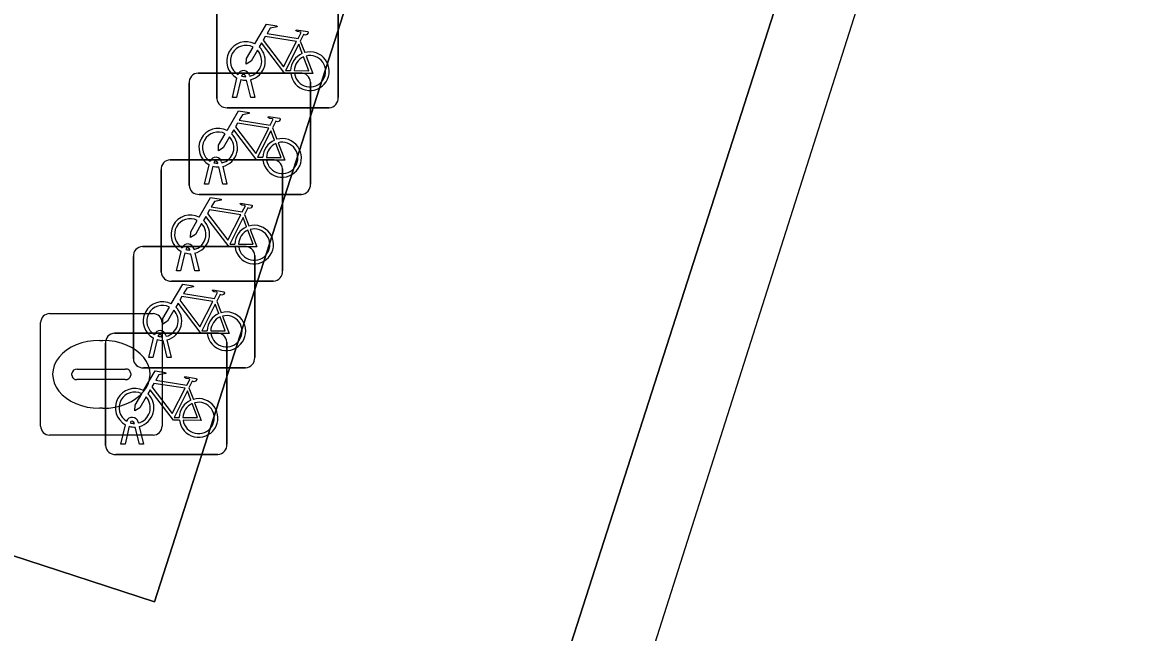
# Model space of a CAD drawing. Extents: x 160675 to 161153, y 383241 to 383714.
# Drawn here: x 161094.46 to 161103.7, y 383366.49 to 383371.52 of the extents above; entities that cross this region are included whole.
import ezdxf

# ---------------------------------------------------------------- set-up
doc = ezdxf.new("R2010")
doc.units = 0
for name, color, linetype in [('IMGEO_Berm_groen', 7, 'Continuous'), ('IMGEO_Fietsenrek', 7, 'Continuous'), ('IMGEO_Rijbaan_lokaal_open', 7, 'Continuous'), ('IMGEO_Rioolput', 7, 'Continuous'), ('IMGEO_Voetpad_open', 7, 'Continuous')]:
    doc.layers.add(name, color=color, linetype=linetype)

msp = doc.modelspace()

# ---------------------------------------------------------------- linework, layer by layer
at = {"layer": 'IMGEO_Berm_groen'}
msp.add_lwpolyline([(161103.103, 383379.257), (161097.142, 383381.223), (161096.168, 383378.107), (161098.896, 383377.19), (161095.543, 383366.745), (161092.79, 383367.643), (161090.169, 383359.505), (161096.146, 383357.606)], close=True, dxfattribs=at)
at = {"layer": 'IMGEO_Fietsenrek'}
for p, q in [((161097.0555, 383371.7391), (161097.0555, 383370.8982)), ((161097.0555, 383370.8982), (161097.0555, 383371.7391)), ((161096.0565, 383370.8889), (161096.0565, 383371.7298)), ((161096.0565, 383371.7298), (161096.0565, 383370.8889)), ((161096.7432, 383371.3632), (161096.7795, 383371.268)), ((161095.9019, 383371.0995), (161096.7428, 383371.0995)), ((161096.7428, 383371.0995), (161095.9019, 383371.0995)), ((161095.8275, 383370.1749), (161095.8275, 383371.0158)), ((161095.8275, 383371.0158), (161095.8275, 383370.1749)), ((161096.1835, 383370.8983), (161096.2218, 383371.0583)), ((161096.2522, 383371.0461), (161096.2169, 383370.8983)), ((161096.2939, 383371.0699), (161096.2929, 383371.0742)), ((161096.335, 383370.8983), (161096.3011, 383371.04)), ((161096.3246, 383371.0814), (161096.3264, 383371.0735)), ((161096.3334, 383371.0443), (161096.3684, 383370.8983)), ((161096.8265, 383371.0251), (161096.8265, 383370.1842)), ((161096.8265, 383370.1842), (161096.8265, 383371.0251)), ((161096.9811, 383370.8145), (161096.1402, 383370.8145)), ((161096.1402, 383370.8145), (161096.9811, 383370.8145)), ((161096.2169, 383370.8983), (161096.1835, 383370.8983)), ((161096.3684, 383370.8983), (161096.335, 383370.8983)), ((161096.5142, 383370.6492), (161096.5505, 383370.554)), ((161095.6719, 383370.3855), (161096.5128, 383370.3855)), ((161096.5128, 383370.3855), (161095.6719, 383370.3855)), ((161096.0649, 383370.3559), (161096.0639, 383370.3602)), ((161096.0956, 383370.3674), (161096.0974, 383370.3595)), ((161095.5975, 383369.4609), (161095.5975, 383370.3018)), ((161095.5975, 383370.3018), (161095.5975, 383369.4609)), ((161095.9545, 383370.1843), (161095.9928, 383370.3443)), ((161096.0232, 383370.3321), (161095.9879, 383370.1843)), ((161096.106, 383370.1843), (161096.0721, 383370.326)), ((161096.1044, 383370.3303), (161096.1394, 383370.1843)), ((161096.5965, 383370.3111), (161096.5965, 383369.4702)), ((161096.5965, 383369.4702), (161096.5965, 383370.3111)), ((161095.9879, 383370.1843), (161095.9545, 383370.1843)), ((161096.1394, 383370.1843), (161096.106, 383370.1843)), ((161096.7521, 383370.1005), (161095.9112, 383370.1005)), ((161095.9112, 383370.1005), (161096.7521, 383370.1005)), ((161096.2842, 383369.9352), (161096.3205, 383369.84)), ((161095.4429, 383369.6715), (161096.2838, 383369.6715)), ((161096.2838, 383369.6715), (161095.4429, 383369.6715)), ((161095.7245, 383369.4703), (161095.7628, 383369.6303)), ((161095.7932, 383369.6181), (161095.7579, 383369.4703)), ((161095.8349, 383369.6419), (161095.8339, 383369.6462)), ((161095.876, 383369.4703), (161095.8421, 383369.612)), ((161095.8656, 383369.6534), (161095.8674, 383369.6455)), ((161095.8744, 383369.6163), (161095.9094, 383369.4703)), ((161095.3685, 383368.7469), (161095.3685, 383369.5878)), ((161095.3685, 383369.5878), (161095.3685, 383368.7469)), ((161096.3675, 383369.5971), (161096.3675, 383368.7562)), ((161096.3675, 383368.7562), (161096.3675, 383369.5971)), ((161095.7579, 383369.4703), (161095.7245, 383369.4703)), ((161095.9094, 383369.4703), (161095.876, 383369.4703)), ((161096.5221, 383369.3865), (161095.6812, 383369.3865)), ((161095.6812, 383369.3865), (161096.5221, 383369.3865)), ((161096.0552, 383369.2212), (161096.0915, 383369.126)), ((161095.1395, 383368.0329), (161095.1395, 383368.8738)), ((161095.1395, 383368.8738), (161095.1395, 383368.0329)), ((161095.2139, 383368.9575), (161096.0548, 383368.9575)), ((161096.0548, 383368.9575), (161095.2139, 383368.9575)), ((161095.4955, 383368.7563), (161095.5338, 383368.9163)), ((161095.5642, 383368.9041), (161095.5289, 383368.7563)), ((161095.6059, 383368.9279), (161095.6049, 383368.9322)), ((161095.647, 383368.7563), (161095.6131, 383368.898)), ((161095.6366, 383368.9394), (161095.6384, 383368.9315)), ((161095.6454, 383368.9023), (161095.6804, 383368.7563)), ((161096.1385, 383368.8831), (161096.1385, 383368.0422)), ((161096.1385, 383368.0422), (161096.1385, 383368.8831)), ((161095.5289, 383368.7563), (161095.4955, 383368.7563)), ((161095.6804, 383368.7563), (161095.647, 383368.7563)), ((161096.2931, 383368.6725), (161095.4522, 383368.6725)), ((161095.4522, 383368.6725), (161096.2931, 383368.6725)), ((161095.8262, 383368.5072), (161095.8625, 383368.412)), ((161095.4076, 383368.2254), (161095.4094, 383368.2175)), ((161095.2665, 383368.0423), (161095.3048, 383368.2023)), ((161095.3352, 383368.1901), (161095.2999, 383368.0423)), ((161095.3769, 383368.2139), (161095.3759, 383368.2182)), ((161095.418, 383368.0423), (161095.3841, 383368.184)), ((161095.4164, 383368.1883), (161095.4514, 383368.0423)), ((161095.2999, 383368.0423), (161095.2665, 383368.0423)), ((161095.4514, 383368.0423), (161095.418, 383368.0423)), ((161096.0641, 383367.9585), (161095.2232, 383367.9585)), ((161095.2232, 383367.9585), (161096.0641, 383367.9585))]:
    msp.add_line(p, q, dxfattribs=at)
for points in [[(161096.3691, 383371.3402), (161096.4638, 383371.5037), (161096.55, 383371.4899), (161096.5517, 383371.4812), (161096.4956, 383371.4703), (161096.4694, 383371.425), (161096.7246, 383371.3842)], [(161096.7117, 383371.359), (161096.4549, 383371.4), (161096.4382, 383371.3712), (161096.6052, 383371.1509), (161096.7117, 383371.359)], [(161096.7246, 383371.3842), (161096.7496, 383371.433), (161096.7445, 383371.437), (161096.7213, 383371.4407), (161096.7086, 383371.4482), (161096.7076, 383371.4513), (161096.7098, 383371.4559), (161096.8046, 383371.4408), (161096.8069, 383371.4305), (161096.7975, 383371.4181), (161096.7851, 383371.4117), (161096.7706, 383371.4179), (161096.7432, 383371.3632)], [(161096.3898, 383371.2877), (161096.3382, 383371.1985), (161096.2983, 383371.1725), (161096.2995, 383371.22), (161096.354, 383371.3142)], [(161096.6648, 383371.0955), (161096.6151, 383371.0956), (161096.4244, 383371.3473), (161096.4054, 383371.3145)], [(161096.7597, 383371.261), (161096.7304, 383371.3378), (161096.621, 383371.1197), (161096.6637, 383371.1196)], [(161096.6937, 383371.1195), (161096.8136, 383371.1193), (161096.7704, 383371.2329)], [(161096.7902, 383371.2398), (161096.8452, 383371.0952), (161096.6951, 383371.0955)], [(161096.1401, 383370.6262), (161096.2348, 383370.7897), (161096.321, 383370.7759), (161096.3227, 383370.7672), (161096.2666, 383370.7563), (161096.2404, 383370.711), (161096.4956, 383370.6702)], [(161096.4956, 383370.6702), (161096.5206, 383370.719), (161096.5155, 383370.723), (161096.4923, 383370.7267), (161096.4796, 383370.7342), (161096.4786, 383370.7373), (161096.4808, 383370.7419), (161096.5756, 383370.7268), (161096.5779, 383370.7165), (161096.5685, 383370.7041), (161096.5561, 383370.6977), (161096.5416, 383370.7039), (161096.5142, 383370.6492)], [(161096.4358, 383370.3815), (161096.3861, 383370.3816), (161096.1954, 383370.6333), (161096.1764, 383370.6005)], [(161096.4827, 383370.645), (161096.2259, 383370.686), (161096.2092, 383370.6572), (161096.3762, 383370.4369), (161096.4827, 383370.645)], [(161096.1608, 383370.5737), (161096.1092, 383370.4845), (161096.0693, 383370.4585), (161096.0705, 383370.506), (161096.125, 383370.6002)], [(161096.5307, 383370.547), (161096.5014, 383370.6238), (161096.392, 383370.4057), (161096.4347, 383370.4056)], [(161096.4647, 383370.4055), (161096.5846, 383370.4053), (161096.5414, 383370.5189)], [(161096.5612, 383370.5258), (161096.6162, 383370.3812), (161096.4661, 383370.3815)], [(161095.9101, 383369.9122), (161096.0048, 383370.0757), (161096.091, 383370.0619), (161096.0927, 383370.0532), (161096.0366, 383370.0423), (161096.0104, 383369.997), (161096.2656, 383369.9562)], [(161096.2656, 383369.9562), (161096.2906, 383370.005), (161096.2855, 383370.009), (161096.2623, 383370.0127), (161096.2496, 383370.0202), (161096.2486, 383370.0233), (161096.2508, 383370.0279), (161096.3456, 383370.0128), (161096.3479, 383370.0025), (161096.3385, 383369.9901), (161096.3261, 383369.9837), (161096.3116, 383369.9899), (161096.2842, 383369.9352)], [(161095.9308, 383369.8597), (161095.8792, 383369.7705), (161095.8393, 383369.7445), (161095.8405, 383369.792), (161095.895, 383369.8862)], [(161096.2058, 383369.6675), (161096.1561, 383369.6676), (161095.9654, 383369.9193), (161095.9464, 383369.8865)], [(161096.2527, 383369.931), (161095.9959, 383369.972), (161095.9792, 383369.9432), (161096.1462, 383369.7229), (161096.2527, 383369.931)], [(161096.3007, 383369.833), (161096.2714, 383369.9098), (161096.162, 383369.6917), (161096.2047, 383369.6916)], [(161096.2347, 383369.6915), (161096.3546, 383369.6913), (161096.3114, 383369.8049)], [(161096.3312, 383369.8118), (161096.3862, 383369.6672), (161096.2361, 383369.6675)], [(161095.6811, 383369.1982), (161095.7758, 383369.3617), (161095.862, 383369.3479), (161095.8637, 383369.3392), (161095.8076, 383369.3283), (161095.7814, 383369.283), (161096.0366, 383369.2422)], [(161096.0237, 383369.217), (161095.7669, 383369.258), (161095.7502, 383369.2292), (161095.9172, 383369.0089), (161096.0237, 383369.217)], [(161096.0366, 383369.2422), (161096.0616, 383369.291), (161096.0565, 383369.295), (161096.0333, 383369.2987), (161096.0206, 383369.3062), (161096.0196, 383369.3093), (161096.0218, 383369.3139), (161096.1166, 383369.2988), (161096.1189, 383369.2885), (161096.1095, 383369.2761), (161096.0971, 383369.2697), (161096.0826, 383369.2759), (161096.0552, 383369.2212)], [(161095.7018, 383369.1457), (161095.6502, 383369.0565), (161095.6103, 383369.0305), (161095.6115, 383369.078), (161095.666, 383369.1722)], [(161095.9768, 383368.9535), (161095.9271, 383368.9536), (161095.7364, 383369.2053), (161095.7174, 383369.1725)], [(161096.0717, 383369.119), (161096.0424, 383369.1958), (161095.933, 383368.9777), (161095.9757, 383368.9776)], [(161096.0057, 383368.9775), (161096.1256, 383368.9773), (161096.0824, 383369.0909)], [(161096.1022, 383369.0978), (161096.1572, 383368.9532), (161096.0071, 383368.9535)], [(161095.4521, 383368.4842), (161095.5468, 383368.6477), (161095.633, 383368.6339), (161095.6347, 383368.6252), (161095.5786, 383368.6143), (161095.5524, 383368.569), (161095.8076, 383368.5282)], [(161095.8076, 383368.5282), (161095.8326, 383368.577), (161095.8275, 383368.581), (161095.8043, 383368.5847), (161095.7916, 383368.5922), (161095.7906, 383368.5953), (161095.7928, 383368.5999), (161095.8876, 383368.5848), (161095.8899, 383368.5745), (161095.8805, 383368.5621), (161095.8681, 383368.5557), (161095.8536, 383368.5619), (161095.8262, 383368.5072)], [(161095.7947, 383368.503), (161095.5379, 383368.544), (161095.5212, 383368.5152), (161095.6882, 383368.2949), (161095.7947, 383368.503)], [(161095.4728, 383368.4317), (161095.4212, 383368.3425), (161095.3813, 383368.3165), (161095.3825, 383368.364), (161095.437, 383368.4582)], [(161095.7478, 383368.2395), (161095.6981, 383368.2396), (161095.5074, 383368.4913), (161095.4884, 383368.4585)], [(161095.8427, 383368.405), (161095.8134, 383368.4818), (161095.704, 383368.2637), (161095.7467, 383368.2636)], [(161095.7767, 383368.2635), (161095.8966, 383368.2633), (161095.8534, 383368.3769)], [(161095.8732, 383368.3838), (161095.9282, 383368.2392), (161095.7781, 383368.2395)]]:
    msp.add_lwpolyline(points, dxfattribs=at)
for centre, radius, start, end in [((161096.2961, 383371.1989), 0.159, 62.67661, 242.13685), ((161096.2961, 383371.1989), 0.129, 63.31916, 238.90302), ((161096.2961, 383371.1989), 0.129, 283.60429, 43.43025), ((161096.2961, 383371.1989), 0.159, 283.5766, 46.60424), ((161096.8227, 383371.1149), 0.159, 187.0065, 105.77075), ((161096.8227, 383371.1149), 0.159, 113.3408, 178.32165), ((161096.8227, 383371.1149), 0.129, 113.92302, 177.95563), ((161096.8227, 383371.1149), 0.129, 188.67146, 104.58832), ((161095.9052, 383371.0216), 0.0779, 92.4484, 184.28452), ((161095.9052, 383371.0216), 0.0779, 92.4484, 184.28452), ((161096.2759, 383371.0703), 0.0499, 12.8025, 158.69338), ((161096.2759, 383371.0703), 0.0174, 12.8025, 163.45023), ((161096.7486, 383371.0218), 0.0779, 2.4484, 94.28452), ((161096.7486, 383371.0218), 0.0779, 2.4484, 94.28452), ((161096.2961, 383371.1989), 0.159, 253.99666, 271.78671), ((161096.2961, 383371.1989), 0.129, 253.41502, 269.02044), ((161096.1344, 383370.8922), 0.0779, 182.4484, 274.28452), ((161096.1344, 383370.8922), 0.0779, 182.4484, 274.28452), ((161096.9778, 383370.8924), 0.0779, 272.4484, 4.28452), ((161096.9778, 383370.8924), 0.0779, 272.4484, 4.28452), ((161096.0671, 383370.4849), 0.159, 62.67661, 242.13685), ((161096.0671, 383370.4849), 0.129, 63.31916, 238.90302), ((161096.0671, 383370.4849), 0.129, 283.60429, 43.43025), ((161096.0671, 383370.4849), 0.159, 283.5766, 46.60424), ((161096.5937, 383370.4009), 0.159, 113.3408, 178.32165), ((161096.5937, 383370.4009), 0.159, 187.0065, 105.77075), ((161096.5937, 383370.4009), 0.129, 113.92302, 177.95563), ((161096.5937, 383370.4009), 0.129, 188.67146, 104.58832), ((161095.6752, 383370.3076), 0.0779, 92.4484, 184.28452), ((161095.6752, 383370.3076), 0.0779, 92.4484, 184.28452), ((161096.0469, 383370.3563), 0.0499, 12.8025, 158.69338), ((161096.0469, 383370.3563), 0.0174, 12.8025, 163.45023), ((161096.0671, 383370.4849), 0.129, 253.41502, 269.02044), ((161096.5186, 383370.3078), 0.0779, 2.4484, 94.28452), ((161096.5186, 383370.3078), 0.0779, 2.4484, 94.28452), ((161096.0671, 383370.4849), 0.159, 253.99666, 271.78671), ((161095.9054, 383370.1782), 0.0779, 182.4484, 274.28452), ((161095.9054, 383370.1782), 0.0779, 182.4484, 274.28452), ((161096.7488, 383370.1784), 0.0779, 272.4484, 4.28452), ((161096.7488, 383370.1784), 0.0779, 272.4484, 4.28452), ((161095.8371, 383369.7709), 0.159, 62.67661, 242.13685), ((161095.8371, 383369.7709), 0.129, 63.31916, 238.90302), ((161095.8371, 383369.7709), 0.159, 283.5766, 46.60424), ((161095.8371, 383369.7709), 0.129, 283.60429, 43.43025), ((161096.3637, 383369.6869), 0.159, 113.3408, 178.32165), ((161096.3637, 383369.6869), 0.159, 187.0065, 105.77075), ((161096.3637, 383369.6869), 0.129, 113.92302, 177.95563), ((161096.3637, 383369.6869), 0.129, 188.67146, 104.58832), ((161095.4462, 383369.5936), 0.0779, 92.4484, 184.28452), ((161095.4462, 383369.5936), 0.0779, 92.4484, 184.28452), ((161095.8169, 383369.6423), 0.0499, 12.8025, 158.69338), ((161095.8371, 383369.7709), 0.159, 253.99666, 271.78671), ((161095.8169, 383369.6423), 0.0174, 12.8025, 163.45023), ((161095.8371, 383369.7709), 0.129, 253.41502, 269.02044), ((161096.2896, 383369.5938), 0.0779, 2.4484, 94.28452), ((161096.2896, 383369.5938), 0.0779, 2.4484, 94.28452), ((161095.6754, 383369.4642), 0.0779, 182.4484, 274.28452), ((161095.6754, 383369.4642), 0.0779, 182.4484, 274.28452), ((161096.5188, 383369.4644), 0.0779, 272.4484, 4.28452), ((161096.5188, 383369.4644), 0.0779, 272.4484, 4.28452), ((161095.6081, 383369.0569), 0.159, 62.67661, 242.13685), ((161095.6081, 383369.0569), 0.129, 63.31916, 238.90302), ((161095.6081, 383369.0569), 0.129, 283.60429, 43.43025), ((161095.6081, 383369.0569), 0.159, 283.5766, 46.60424), ((161096.1347, 383368.9729), 0.159, 113.3408, 178.32165), ((161096.1347, 383368.9729), 0.159, 187.0065, 105.77075), ((161096.1347, 383368.9729), 0.129, 113.92302, 177.95563), ((161096.1347, 383368.9729), 0.129, 188.67146, 104.58832), ((161095.5879, 383368.9283), 0.0499, 12.8025, 158.69338), ((161095.2172, 383368.8796), 0.0779, 92.4484, 184.28452), ((161095.2172, 383368.8796), 0.0779, 92.4484, 184.28452), ((161095.6081, 383369.0569), 0.159, 253.99666, 271.78671), ((161095.5879, 383368.9283), 0.0174, 12.8025, 163.45023), ((161095.6081, 383369.0569), 0.129, 253.41502, 269.02044), ((161096.0606, 383368.8798), 0.0779, 2.4484, 94.28452), ((161096.0606, 383368.8798), 0.0779, 2.4484, 94.28452), ((161095.4464, 383368.7502), 0.0779, 182.4484, 274.28452), ((161095.4464, 383368.7502), 0.0779, 182.4484, 274.28452), ((161096.2898, 383368.7504), 0.0779, 272.4484, 4.28452), ((161096.2898, 383368.7504), 0.0779, 272.4484, 4.28452), ((161095.3791, 383368.3429), 0.159, 62.67661, 242.13685), ((161095.3791, 383368.3429), 0.129, 63.31916, 238.90302), ((161095.3791, 383368.3429), 0.129, 283.60429, 43.43025), ((161095.3791, 383368.3429), 0.159, 283.5766, 46.60424), ((161095.9057, 383368.2589), 0.159, 187.0065, 105.77075), ((161095.9057, 383368.2589), 0.159, 113.3408, 178.32165), ((161095.9057, 383368.2589), 0.129, 113.92302, 177.95563), ((161095.9057, 383368.2589), 0.129, 188.67146, 104.58832), ((161095.3589, 383368.2143), 0.0499, 12.8025, 158.69338), ((161095.3589, 383368.2143), 0.0174, 12.8025, 163.45023), ((161095.3791, 383368.3429), 0.159, 253.99666, 271.78671), ((161095.3791, 383368.3429), 0.129, 253.41502, 269.02044), ((161096.0608, 383368.0364), 0.0779, 272.4484, 4.28452), ((161096.0608, 383368.0364), 0.0779, 272.4484, 4.28452), ((161095.2174, 383368.0362), 0.0779, 182.4484, 274.28452), ((161095.2174, 383368.0362), 0.0779, 182.4484, 274.28452)]:
    msp.add_arc(centre, radius, start, end, dxfattribs=at)
at = {"layer": 'IMGEO_Rijbaan_lokaal_open'}
msp.add_lwpolyline([(161090.3256, 383337.0568), (161091.959, 383342.19), (161108.08, 383392.862), (161108.1145, 383392.9714), (161107.563, 383393.154), (161103.103, 383379.257), (161096.146, 383357.606), (161089.61, 383337.285)], close=True, dxfattribs=at)
at = {"layer": 'IMGEO_Rioolput'}
for p, q in [((161094.6789, 383369.1185), (161095.5311, 383369.1185)), ((161094.6045, 383368.1919), (161094.6045, 383369.0441)), ((161095.6055, 383369.0441), (161095.6055, 383368.1919)), ((161095.0925, 383368.8977), (161095.1175, 383368.8977)), ((161094.8629, 383368.6119), (161094.8629, 383368.6241)), ((161094.906, 383368.6613), (161095.3039, 383368.6613)), ((161095.347, 383368.6241), (161095.347, 383368.6119)), ((161095.3005, 383368.5747), (161094.9026, 383368.5747)), ((161095.1145, 383368.3383), (161095.0896, 383368.3383)), ((161095.5311, 383368.1175), (161094.6789, 383368.1175))]:
    msp.add_line(p, q, dxfattribs=at)
for points in [[(161094.6789, 383369.1185), (161095.5311, 383369.1185)], [(161094.6045, 383368.1919), (161094.6045, 383369.0441)], [(161095.6055, 383369.0441), (161095.6055, 383368.1919)], [(161095.5311, 383368.1175), (161094.6789, 383368.1175)]]:
    msp.add_lwpolyline(points, dxfattribs=at)
for centre, radius, start, end in [((161094.681, 383369.042), 0.0765, 91.55205, 178.44795), ((161094.681, 383369.042), 0.0765, 91.55205, 178.44795), ((161095.529, 383369.042), 0.0765, 1.55205, 88.44795), ((161095.529, 383369.042), 0.0765, 1.55205, 88.44795), ((161094.9031, 383368.6211), 0.0403, 85.87752, 175.75265), ((161094.8996, 383368.6112), 0.0366, 178.93798, 274.71019), ((161095.3044, 383368.6175), 0.043, 264.86636, 352.45326), ((161095.3084, 383368.6229), 0.0386, 1.73085, 96.63898), ((161094.681, 383368.194), 0.0765, 181.55205, 268.44795), ((161094.681, 383368.194), 0.0765, 181.55205, 268.44795), ((161095.529, 383368.194), 0.0765, 271.55205, 358.44795), ((161095.529, 383368.194), 0.0765, 271.55205, 358.44795)]:
    msp.add_arc(centre, radius, start, end, dxfattribs=at)
for centre, major_axis, ratio, start_param, end_param in [((161095.091, 383368.618), (-0.3872, 0.002), 0.722429, 4.712389, 7.853982), ((161095.116, 383368.618), (-0.3901, 0.002), 0.717154, 1.570796, 4.712389)]:
    msp.add_ellipse(centre, major_axis=major_axis, ratio=ratio, start_param=start_param, end_param=end_param, dxfattribs=at)
at = {"layer": 'IMGEO_Voetpad_open'}
msp.add_lwpolyline([(161096.168, 383378.107), (161092.79, 383367.643), (161095.543, 383366.745), (161098.896, 383377.19)], close=True, dxfattribs=at)

doc.saveas('drawing.dxf')
